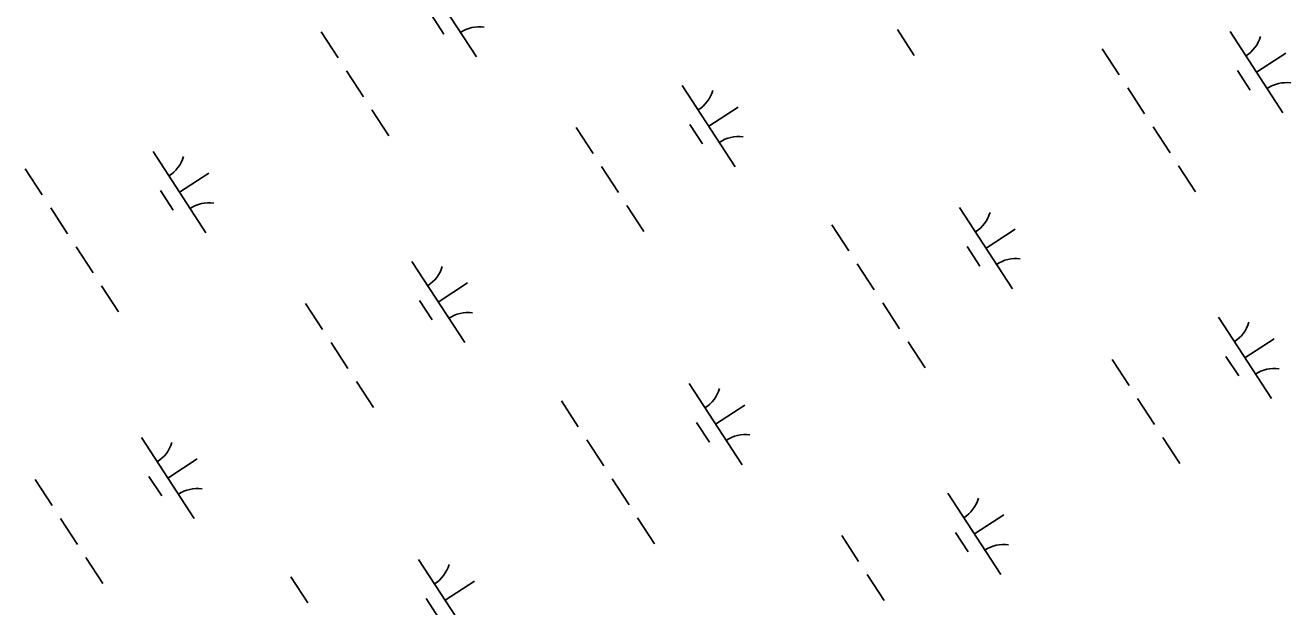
# Model space of a CAD drawing. Extents: x 3953924 to 3974542, y 193747 to 216192.
# Drawn here: x 3961675 to 3962327, y 204490 to 204790 of the extents above; entities that cross this region are included whole.
import ezdxf

# ---------------------------------------------------------------- set-up
doc = ezdxf.new("R2010")
doc.units = 0
doc.layers.add('V-WETL-SWMP', color=7, linetype='Continuous')

msp = doc.modelspace()

# ---------------------------------------------------------------- linework, layer by layer
at = {"layer": 'V-WETL-SWMP'}
for p, q in [((3961880.44, 204815.73), (3961907.72, 204773.83)), ((3961884.34, 204795.6), (3961890.89, 204785.54)), ((3962124.7, 204787.96), (3962133.42, 204774.55)), ((3961827.71, 204786.69), (3961836.44, 204773.28)), ((3962296.15, 204786.9), (3962323.43, 204745)), ((3962230.33, 204777.97), (3962239.06, 204764.56)), ((3962309.79, 204765.95), (3962324.88, 204775.77)), ((3961840.81, 204766.57), (3961849.53, 204753.16)), ((3962300.05, 204766.77), (3962306.6, 204756.71)), ((3962013.86, 204759.12), (3962041.14, 204717.21)), ((3962243.43, 204757.86), (3962252.16, 204744.45)), ((3961853.9, 204746.46), (3961862.63, 204733.05)), ((3962027.5, 204738.16), (3962042.58, 204747.98)), ((3961959.1, 204737.44), (3961967.83, 204724.03)), ((3962017.76, 204738.98), (3962024.31, 204728.93)), ((3962256.52, 204737.74), (3962265.25, 204724.33)), ((3961741.04, 204724.99), (3961768.31, 204683.08)), ((3961675.21, 204716.06), (3961683.94, 204702.65)), ((3961972.2, 204717.33), (3961980.93, 204703.92)), ((3962269.61, 204717.63), (3962278.34, 204704.22)), ((3961754.67, 204704.04), (3961769.76, 204713.86)), ((3961744.93, 204704.86), (3961751.48, 204694.8)), ((3961985.29, 204697.21), (3961994.02, 204683.8)), ((3961688.31, 204695.94), (3961697.04, 204682.53)), ((3962156.75, 204696.16), (3962184.03, 204654.25)), ((3962090.93, 204687.23), (3962099.66, 204673.82)), ((3962170.39, 204675.21), (3962185.47, 204685.03)), ((3961701.4, 204675.83), (3961710.13, 204662.42)), ((3962160.65, 204676.02), (3962167.2, 204665.97)), ((3961874.46, 204668.37), (3961901.73, 204626.47)), ((3962104.02, 204667.11), (3962112.75, 204653.7)), ((3961888.09, 204647.42), (3961903.18, 204657.24)), ((3961714.49, 204655.71), (3961723.22, 204642.31)), ((3961819.7, 204646.69), (3961828.43, 204633.29)), ((3961878.36, 204648.24), (3961884.9, 204638.18)), ((3962117.12, 204647), (3962125.85, 204633.59)), ((3962290.17, 204639.54), (3962317.45, 204597.64)), ((3961832.79, 204626.58), (3961841.52, 204613.17)), ((3962130.21, 204626.88), (3962138.94, 204613.47)), ((3962303.81, 204618.59), (3962318.9, 204628.41)), ((3962294.07, 204619.41), (3962300.62, 204609.35)), ((3962235.42, 204617.86), (3962244.14, 204604.45)), ((3961845.89, 204606.47), (3961854.62, 204593.06)), ((3962017.35, 204605.41), (3962044.62, 204563.51)), ((3961951.53, 204596.48), (3961960.25, 204583.07)), ((3962030.98, 204584.46), (3962046.07, 204594.28)), ((3962248.51, 204597.75), (3962257.24, 204584.34)), ((3962021.25, 204585.28), (3962027.79, 204575.22)), ((3961735.05, 204577.63), (3961762.33, 204535.72)), ((3961964.62, 204576.37), (3961973.35, 204562.96)), ((3962261.6, 204577.64), (3962270.33, 204564.23)), ((3961748.69, 204556.68), (3961763.78, 204566.5)), ((3961680.3, 204555.95), (3961689.02, 204542.54)), ((3961738.95, 204557.49), (3961745.5, 204547.44)), ((3961977.71, 204556.25), (3961986.44, 204542.84)), ((3962150.77, 204548.8), (3962178.04, 204506.89)), ((3961693.39, 204535.84), (3961702.12, 204522.43)), ((3961990.81, 204536.14), (3961999.53, 204522.73)), ((3962164.41, 204527.84), (3962179.49, 204537.66)), ((3962096.01, 204527.12), (3962104.74, 204513.71)), ((3962154.67, 204528.66), (3962161.21, 204518.61)), ((3961706.48, 204515.72), (3961715.21, 204502.31)), ((3961877.94, 204514.67), (3961905.22, 204472.76)), ((3961812.12, 204505.74), (3961820.85, 204492.33)), ((3961891.58, 204493.72), (3961906.67, 204503.54)), ((3962109.1, 204507.01), (3962117.83, 204493.6)), ((3961881.84, 204494.54), (3961888.39, 204484.48))]:
    msp.add_line(p, q, dxfattribs=at)
for centre, start, end in [((3961909.35, 204771.76), 82.29009, 123.83375), ((3962294.92, 204789.23), 302.29009, 343.83375), ((3962012.63, 204761.44), 302.29009, 343.83375), ((3962325.06, 204742.93), 82.29009, 123.83375), ((3962042.77, 204715.15), 82.29009, 123.83375), ((3961739.8, 204727.31), 302.29009, 343.83375), ((3961769.94, 204681.02), 82.29009, 123.83375), ((3962155.52, 204698.48), 302.29009, 343.83375), ((3961873.22, 204670.7), 302.29009, 343.83375), ((3962185.66, 204652.19), 82.29009, 123.83375), ((3961903.36, 204624.4), 82.29009, 123.83375), ((3962288.94, 204641.87), 302.29009, 343.83375), ((3962319.08, 204595.57), 82.29009, 123.83375), ((3962016.12, 204607.74), 302.29009, 343.83375), ((3962046.25, 204561.44), 82.29009, 123.83375), ((3961733.82, 204579.95), 302.29009, 343.83375), ((3961763.96, 204533.66), 82.29009, 123.83375), ((3962149.54, 204551.12), 302.29009, 343.83375), ((3962179.67, 204504.83), 82.29009, 123.83375), ((3961876.71, 204516.99), 302.29009, 343.83375)]:
    msp.add_arc(centre, 17.62, start, end, dxfattribs=at)

doc.saveas('drawing.dxf')
